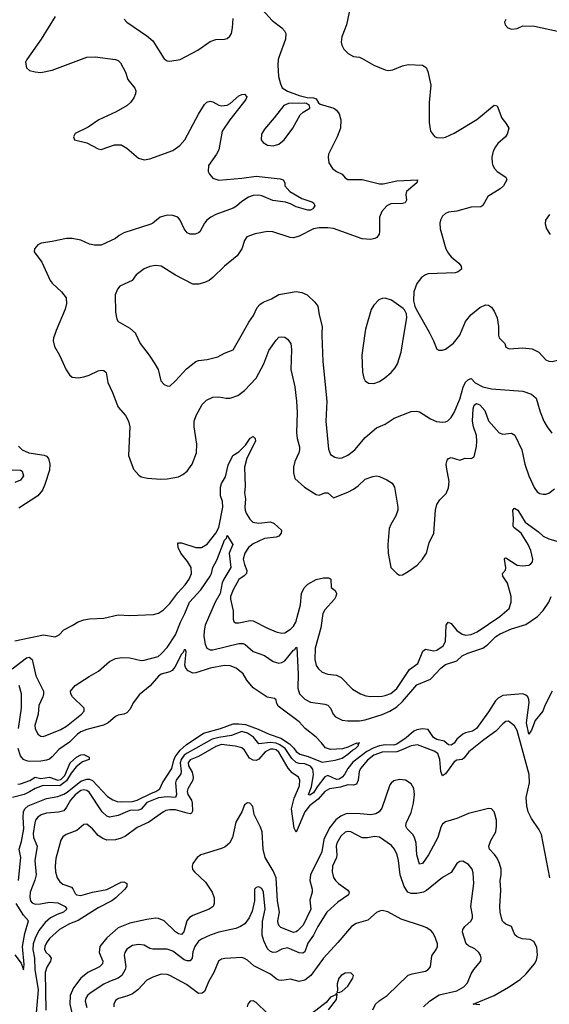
# Model space of a CAD drawing. Header units: inches. Extents: x 1173000 to 1307049, y 522583 to 678455.
# Tile 277 of 617: x 1273023 to 1276714, y 535328 to 542187. Entities that reach past the tile are written whole.
import ezdxf

# ---------------------------------------------------------------- set-up
doc = ezdxf.new("R2010")
doc.units = ezdxf.units.IN
doc.header["$MEASUREMENT"] = 0
doc.layers.add('B2573', color=7, linetype='Continuous')
doc.layers.add('B2574', color=7, linetype='Continuous')

msp = doc.modelspace()

# ---------------------------------------------------------------- linework, layer by layer
at = {"layer": 'B2573', "color": 5}
for points, elevation in [([(1273269.5, 540000), (1273259.5, 539970), (1273256.4, 539950), (1273264.9, 539910), (1273300.3, 539850), (1273347, 539747), (1273370, 539713), (1273390, 539696.4), (1273430, 539691.5), (1273470, 539698.2), (1273507, 539710), (1273570, 539740.8), (1273590, 539744.9), (1273610, 539743.7), (1273624.9, 539730), (1273638.6, 539658.6), (1273670.4, 539590), (1273699.5, 539510), (1273710, 539488.4), (1273761.7, 539430), (1273781.7, 539390), (1273790.3, 539350), (1273782.4, 539150), (1273815.2, 539055.2), (1273853.4, 539013.4), (1273870, 539002.8), (1273913.8, 538993.8), (1274006.1, 538986.1), (1274050, 538987.4), (1274130, 539002.6), (1274161, 539019), (1274190, 539042), (1274225.7, 539090), (1274256, 539170), (1274258.2, 539230), (1274238.9, 539350), (1274239.8, 539390), (1274252.1, 539430), (1274294.9, 539505.1), (1274324.5, 539535.5), (1274370, 539556.9), (1274410, 539560.2), (1274462, 539550), (1274490, 539550.3), (1274542.7, 539570), (1274590, 539602.6), (1274671.9, 539690), (1274724.1, 539790), (1274758.2, 539881.8), (1274810, 539954), (1274830, 539974.3), (1274850, 539977.3), (1274870, 539974.3), (1274890, 539962), (1274913.6, 539930), (1274916.5, 539890), (1274912, 539750), (1274940.2, 539630), (1274952.3, 539530), (1274955.8, 539450), (1274951.3, 539310), (1274956.9, 539270), (1274972.5, 539212.5), (1274972.9, 539190), (1274969.2, 539170), (1274940.8, 539110), (1274931.5, 539070), (1274930.3, 539030), (1274940.3, 538990), (1275007.2, 538930), (1275090, 538880.2), (1275110, 538875.8), (1275150, 538890.8), (1275170, 538891.1), (1275210, 538855.6), (1275310, 538895.3), (1275350, 538915.8), (1275381.1, 538938.9), (1275430, 538985.7), (1275484.7, 539004.7), (1275510, 539008.8), (1275530, 539005.3), (1275581.2, 538981.2), (1275617.8, 538957.8), (1275634, 538930), (1275658.9, 538790), (1275657.4, 538770), (1275644.6, 538730), (1275608.9, 538670), (1275597.8, 538642.2), (1275589.1, 538530), (1275591.3, 538470), (1275610.4, 538370), (1275650, 538328.2), (1275670, 538318), (1275690, 538320.5), (1275730, 538342), (1275792.9, 538387.1), (1275830, 538428.7), (1275857.2, 538470), (1275877, 538543), (1275908.4, 538610), (1275921.1, 538770), (1275929.7, 538810), (1275950, 538842), (1275994.2, 538885.8), (1276010, 538924.7), (1276015.3, 538970), (1275997.6, 539070), (1275996, 539090), (1276001.8, 539118.2), (1276010, 539130.4), (1276030, 539136), (1276090, 539118.9), (1276128.3, 539131.7), (1276170, 539130.2), (1276190, 539141.6), (1276206.5, 539213.5), (1276209.3, 539250.7), (1276205.4, 539290), (1276184.4, 539350), (1276178.2, 539390), (1276183.4, 539476.6), (1276190, 539502.6), (1276206.1, 539513.9), (1276230, 539503.5), (1276264.8, 539464.8), (1276290, 539391.7), (1276363.1, 539310), (1276390, 539299.6), (1276450, 539307.7), (1276473.1, 539293.1), (1276521.5, 539190), (1276543.8, 539090), (1276571, 539010), (1276607.4, 538927.4), (1276630, 538896.9), (1276646.5, 538886.5), (1276670, 538880.7), (1276690, 538882.2), (1276710, 538889.2), (1276750, 538919.1)], 820), ([(1273830.9, 540000), (1273863.7, 539930), (1273926, 539850), (1273966, 539790), (1273988, 539750), (1274006, 539670), (1274030, 539646), (1274050, 539636), (1274070, 539634.8), (1274110, 539670.5), (1274184.8, 539755.2), (1274250, 539806.5), (1274270, 539813.8), (1274330, 539819), (1274402.9, 539837.1), (1274450, 539863.2), (1274510, 539887.4), (1274575, 540000)], 840), ([(1275128.3, 540000), (1275127.8, 539987.8), (1275134.4, 539805.6), (1275162.9, 539530), (1275156.5, 539390), (1275174.4, 539194.4), (1275190, 539157.3), (1275218.3, 539138.3), (1275250, 539132.2), (1275270, 539135.3), (1275310, 539153.7), (1275357.7, 539190), (1275430, 539275.6), (1275510, 539343.7), (1275570, 539368.5), (1275633.2, 539410), (1275750, 539457.1), (1275790, 539460.5), (1275810, 539455.5), (1275885.3, 539405.3), (1275928.2, 539388.2), (1275970, 539382.3), (1275990, 539384.6), (1276007.6, 539392.4), (1276030, 539416.4), (1276050, 539450.4), (1276090, 539543.8), (1276113.6, 539626.4), (1276130, 539660.7), (1276150, 539680.7), (1276170, 539686.8), (1276196.9, 539656.9), (1276250, 539628.5), (1276310, 539616.3), (1276530, 539599.6), (1276590, 539578.3), (1276620.9, 539550), (1276650, 539454), (1276676.5, 539390), (1276698.3, 539350), (1276730, 539306.7)], 840), ([(1275427.7, 540000), (1275407.2, 539850), (1275411.8, 539731.8), (1275420.5, 539690), (1275430, 539671), (1275454, 539654), (1275490, 539653), (1275530, 539666.4), (1275568.6, 539691.4), (1275611.9, 539728.1), (1275638.8, 539761.2), (1275654.7, 539790), (1275680.4, 539870), (1275702.2, 540000)], 860), ([(1275880.5, 540000), (1275906.4, 539950), (1275930, 539891.3), (1275943.8, 539883.8), (1275970, 539885.5), (1275990, 539892.7), (1276046.7, 539933.3), (1276089.7, 539990), (1276094, 540000)], 860), ([(1276359.3, 540000), (1276359.5, 539990), (1276364.9, 539970), (1276403, 539930), (1276410, 539906), (1276433.7, 539893.7), (1276530, 539901.3), (1276593.1, 539893.1), (1276640.7, 539870), (1276690, 539818), (1276710, 539808.4), (1276733.8, 539806.2), (1276770, 539814.9), (1276790, 539830.4), (1276857, 539903), (1276890, 539922.6), (1276970, 539954.6), (1277008.2, 539990), (1277012.6, 540000)], 860), ([(1272990, 537860.9), (1273190, 537902.2), (1273271.1, 537888.9), (1273299.2, 537900.8), (1273330, 537936.3), (1273390, 537966.4), (1273430, 537992.4), (1273470, 538007.2), (1273510, 538014.2), (1273610, 538017.4), (1273710, 538040.7), (1273790, 538037.6), (1273955.8, 538044.2), (1273990, 538052.6), (1274024.9, 538075.1), (1274070, 538120.8), (1274125.7, 538194.3), (1274177.3, 538250), (1274205.2, 538290), (1274221, 538330), (1274217.7, 538370), (1274191.7, 538411.7), (1274146.2, 538470), (1274128.5, 538510), (1274125.4, 538534.6), (1274130, 538541.6), (1274150, 538543.2), (1274249.8, 538510.2), (1274290, 538510.2), (1274330, 538533.8), (1274390, 538610.2), (1274411.5, 538650), (1274438.8, 538790), (1274435.4, 538830), (1274421.6, 538870), (1274422, 538930), (1274430, 538956.1), (1274456.7, 539003.3), (1274476.1, 539083.9), (1274509.1, 539150.9), (1274550, 539177.1), (1274596.5, 539223.5), (1274630, 539271.1), (1274650, 539283.2), (1274664.9, 539270), (1274666.5, 539250), (1274606.7, 539133.3), (1274588.7, 539068.7), (1274594.4, 538934.4), (1274590.1, 538890), (1274596.4, 538850), (1274591.3, 538790), (1274593.8, 538770), (1274601.1, 538750), (1274627.7, 538707.7), (1274646.7, 538686.7), (1274690, 538679.8), (1274770, 538688.5), (1274796.6, 538676.6), (1274847.8, 538630), (1274845.3, 538610), (1274830, 538589.7), (1274810, 538582), (1274730, 538571.8), (1274650, 538536.5), (1274618.6, 538510), (1274591.7, 538470), (1274581.6, 538430), (1274589.2, 538390.8), (1274605.2, 538350), (1274604.7, 538330), (1274588.2, 538311.8), (1274550, 538287.1), (1274510, 538214.3), (1274492.6, 538170), (1274491.8, 538150), (1274511.5, 538070), (1274510.2, 538010.2), (1274514.4, 537994.4), (1274526.3, 537986.3), (1274550, 537984.7), (1274630, 538000.8), (1274650, 537998.7), (1274750, 537947.2), (1274810, 537921.8), (1274850, 537912.4), (1274870, 537915.2), (1274910, 537940.6), (1274930, 537962), (1274947.4, 537990), (1274980.6, 538110), (1274986.2, 538190), (1275004.7, 538230), (1275030, 538254.9), (1275090, 538288.2), (1275141.2, 538298.8), (1275178, 538298), (1275190.2, 538290), (1275192.7, 538232.7), (1275220.7, 538210), (1275230.4, 538190), (1275226.7, 538170), (1275216.5, 538150), (1275150, 538076.4), (1275135.6, 538050), (1275120.9, 537950), (1275081.9, 537810), (1275080.5, 537730), (1275090, 537688.4), (1275104.8, 537664.8), (1275130, 537642.3), (1275170, 537628), (1275230, 537620.8), (1275264.3, 537604.3), (1275342.3, 537522.3), (1275399.1, 537490), (1275436.3, 537476.3), (1275470, 537471.2), (1275550, 537474.8), (1275570, 537479.4), (1275610, 537493.7), (1275650, 537527.7), (1275739.2, 537660.8), (1275796.7, 537703.3), (1275831.8, 537788.2), (1275850, 537801.1), (1275910, 537791.3), (1275930, 537795.2), (1275974, 537826), (1275990, 537856.3), (1275994.4, 537970), (1276008, 537990), (1276030, 537979.7), (1276070, 537932.2), (1276107.1, 537907.1), (1276130, 537900.6), (1276170, 537904.2), (1276210, 537921.9), (1276368.5, 538030), (1276433.7, 538086.3), (1276448.1, 538130), (1276448.3, 538170), (1276421.4, 538261.4), (1276389.8, 538310.2), (1276388.4, 538330), (1276407.6, 538352.4), (1276410.5, 538369.5), (1276402, 538430), (1276404.5, 538435.5), (1276410, 538438.7), (1276490, 538388), (1276530, 538382.6), (1276570, 538387.2), (1276584.1, 538395.9), (1276595.4, 538410), (1276599.8, 538430), (1276585.7, 538490), (1276566.7, 538530), (1276516.9, 538610), (1276465.6, 538650), (1276460.6, 538660.6), (1276464.5, 538710), (1276459.6, 538770), (1276470, 538785.2), (1276494.9, 538770), (1276545.6, 538685.6), (1276638.3, 538618.3), (1276670, 538589.2), (1276710, 538571.4), (1276790, 538547.3)], 780), ([(1273015, 539215), (1273041.1, 539190), (1273086.8, 539170), (1273194.4, 539154.4), (1273210, 539146.2), (1273223.5, 539130), (1273234.5, 539090), (1273230.2, 539049.8), (1273199, 538950), (1273181.7, 538910), (1273148.8, 538870), (1273017, 538783)], 780), ([(1272970, 539051.7), (1273029.7, 539049.7), (1273041.2, 539041.2), (1273049.4, 539010), (1273030, 538978.1), (1272990, 538964)], 760), ([(1272970, 537665.8), (1273070, 537741.8), (1273090, 537746), (1273110, 537730.3), (1273135.7, 537615.7), (1273189, 537509), (1273190.3, 537490), (1273184.9, 537470), (1273156.2, 537410), (1273151.1, 537348.9), (1273129.3, 537270), (1273131.5, 537250), (1273150.2, 537210.2), (1273170, 537195.3), (1273190, 537193.1), (1273310, 537242), (1273350, 537265.6), (1273455.1, 537350), (1273471.8, 537370), (1273471.8, 537390), (1273391.5, 537470), (1273378.7, 537490), (1273378.4, 537510), (1273410, 537548.2), (1273507.4, 537612.6), (1273572.1, 537647.9), (1273650, 537717.1), (1273690, 537736.4), (1273736.1, 537743.9), (1273790, 537742.6), (1273870, 537724.2), (1273890, 537725.7), (1273988.7, 537751.3), (1274010, 537768.5), (1274050, 537814.3), (1274110, 537900.9), (1274143.1, 537990), (1274174.8, 538050), (1274205.8, 538130), (1274285.1, 538214.9), (1274349.9, 538310), (1274359.5, 538330), (1274368, 538370), (1274396.9, 538423.1), (1274450, 538562.3), (1274463.7, 538576.3), (1274470, 538594), (1274507.4, 538530), (1274482.2, 538470), (1274495.1, 538370), (1274444.9, 538290), (1274434.8, 538265.2), (1274419.9, 538190), (1274384.4, 538130), (1274316.6, 537970), (1274308.2, 537930), (1274306.8, 537890), (1274316.3, 537836.3), (1274328.2, 537810), (1274350, 537797.5), (1274370, 537796.3), (1274550, 537841.3), (1274581, 537841), (1274595.1, 537835.1), (1274650, 537786.9), (1274730, 537758.5), (1274790, 537716.2), (1274830, 537705.6), (1274850, 537710.2), (1274870, 537721.8), (1274930, 537795.3), (1274939.6, 537800.4), (1274950, 537815.8), (1274953.9, 537813.9), (1274964.7, 537630), (1274962.3, 537530), (1274974, 537490), (1275010, 537453.8), (1275050, 537432.2), (1275150, 537419.6), (1275170, 537413.1), (1275189, 537390), (1275207.8, 537350), (1275224.2, 537330), (1275270, 537307.3), (1275310, 537302.2), (1275390, 537303.8), (1275430, 537310.1), (1275550, 537346.1), (1275603.5, 537370), (1275650, 537401.4), (1275690, 537438.2), (1275790, 537553.6), (1275886.2, 537593.8), (1275958.1, 537670), (1275990, 537695.4), (1276070, 537720.2), (1276105.5, 537754.5), (1276145.2, 537774.8), (1276250, 537809.5), (1276285.4, 537834.6), (1276340.3, 537890), (1276370, 537908.7), (1276450, 537943.2), (1276550, 537974.3), (1276631.1, 538030), (1276670, 538070.3), (1276710.4, 538129.6), (1276726.7, 538170)], 760), ([(1273014, 536190), (1273031, 536350), (1273019.4, 536410), (1273036.5, 536463.5), (1273052.7, 536550), (1273047.3, 536632.7), (1273049.6, 536670), (1273059, 536690), (1273081.4, 536710), (1273210, 536761.3), (1273290, 536775), (1273330, 536791.8), (1273354.1, 536805.9), (1273450, 536882.1), (1273490, 536895.8), (1273510, 536895.9), (1273530, 536887.9), (1273635, 536775), (1273671.6, 536751.6), (1273701.8, 536741.8), (1273730, 536739.6), (1273810, 536741.7), (1273841, 536750), (1273940.8, 536799.2), (1273971.8, 536810), (1273999.8, 536830), (1274018.4, 536870), (1274084.4, 536970), (1274096.9, 537030), (1274107.6, 537052.4), (1274141.7, 537098.3), (1274183.6, 537136.4), (1274303.1, 537216.9), (1274422.8, 537250), (1274510, 537280.9), (1274550, 537281.8), (1274596.2, 537276.2), (1274684.7, 537244.7), (1274761.1, 537210), (1274842.3, 537182.3), (1274903.3, 537143.3), (1274933.4, 537113.4), (1274950, 537089.4), (1274975.9, 537070), (1275033.6, 537053.6), (1275130, 537016), (1275220.7, 537030), (1275270, 537043), (1275310, 537069.9), (1275341.4, 537098.6), (1275363.6, 537110), (1275383.7, 537130), (1275382, 537138), (1275390.3, 537150.3), (1275374.6, 537145.4), (1275370, 537148.2), (1275310, 537119.1), (1275271.6, 537108.4), (1275190, 537102.4), (1275153.7, 537113.7), (1275126.8, 537150), (1275088.2, 537190), (1275011.3, 537250), (1274970, 537296.9), (1274825, 537405), (1274812.2, 537430), (1274810.1, 537450.1), (1274799.4, 537459.4), (1274747.8, 537467.8), (1274650, 537533.4), (1274606.8, 537586.8), (1274579.5, 537630), (1274532, 537670), (1274490, 537687.1), (1274450, 537689.2), (1274349.4, 537670), (1274250, 537636.3), (1274230, 537636), (1274198, 537650), (1274180.2, 537670), (1274173, 537690), (1274183.5, 537783.5), (1274177.5, 537797.5), (1274170, 537798), (1274162, 537778), (1274150, 537767), (1274103.2, 537676.8), (1274086.5, 537653.5), (1274070, 537643.5), (1274010, 537628.3), (1273990, 537614.6), (1273933.3, 537546.7), (1273856.6, 537483.4), (1273815.3, 537430), (1273790, 537382), (1273770, 537358), (1273750, 537348.2), (1273710, 537342), (1273690, 537333.7), (1273639.7, 537290), (1273608.1, 537271.9), (1273490, 537242.4), (1273450, 537226.8), (1273425.8, 537210), (1273370, 537153.6), (1273297.2, 537102.8), (1273250, 537051.5), (1273230, 537037), (1273210, 537028.4), (1273170, 537020.9), (1273090, 537019), (1273070, 537023.3), (1273050, 537034.6), (1273030, 537059.3), (1273011.7, 537110)], 740), ([(1273015.4, 537250), (1273036.5, 537390), (1273036.6, 537490), (1273019.3, 537550)], 740), ([(1276733.4, 537510), (1276683.2, 537410), (1276668.3, 537370), (1276614.5, 537305.5), (1276590, 537239), (1276570, 537209), (1276553.9, 537290), (1276573.3, 537430), (1276571.1, 537451.1), (1276562.8, 537470), (1276550, 537482.8), (1276530, 537489.8), (1276390, 537478.5), (1276358.1, 537461.9), (1276337.9, 537442.1), (1276290, 537365.7), (1276206.8, 537250), (1276179, 537230), (1276130, 537219.3), (1276110, 537209.1), (1276070, 537175.1), (1276050, 537148), (1276030, 537132.8), (1276010, 537136.3), (1275980.2, 537160.2), (1275930, 537173.8), (1275906.7, 537186.7), (1275870, 537242), (1275830, 537248.1), (1275790, 537240.8), (1275769.6, 537230.4), (1275715.8, 537184.2), (1275650, 537139.5), (1275630, 537134.5), (1275570, 537135.8), (1275530, 537128.6), (1275490, 537114.6), (1275442.4, 537090), (1275345.5, 537014.5), (1275308.7, 536970), (1275287, 536930), (1275270.6, 536910), (1275250, 536897.5), (1275230, 536894.7), (1275170, 536922.9), (1275150, 536912.5), (1275096.1, 536843.9), (1275070, 536801.4), (1275046.1, 536786.1), (1275035.6, 536790), (1275056.5, 536843.5), (1275070.2, 536930), (1275065.9, 536965.9), (1275050, 536987.3), (1275010, 537003.3), (1274970, 537005.7), (1274950, 537013.6), (1274920.5, 537040.5), (1274872.8, 537110), (1274836, 537136), (1274810, 537146.2), (1274770, 537152.5), (1274690, 537142.2), (1274651.6, 537190), (1274610, 537216), (1274570, 537228.5), (1274499.9, 537200.1), (1274410, 537186.4), (1274365.5, 537174.5), (1274190, 537078.3), (1274170, 537063.1), (1274147.3, 537032.7), (1274140.4, 537010), (1274149, 536950), (1274146.7, 536933.3), (1274112.9, 536890), (1274107.9, 536870), (1274115.4, 536790), (1274110, 536768.8), (1274050, 536773.8), (1273990, 536766.3), (1273910, 536733.5), (1273870, 536686.5), (1273850, 536679.9), (1273790, 536678.1), (1273710, 536643), (1273650, 536632.2), (1273630, 536639.4), (1273597.9, 536670), (1273506.4, 536806.4), (1273490, 536818.7), (1273470, 536822.2), (1273450, 536816.6), (1273410, 536788.2), (1273377.4, 536750), (1273350, 536701.2), (1273330, 536676.8), (1273294.3, 536665.7), (1273210, 536660.7), (1273171.8, 536648.2), (1273150, 536632.7), (1273134, 536610), (1273127.7, 536592.3), (1273118.2, 536518.2), (1273120.6, 536490), (1273145.4, 536430), (1273128.7, 536330), (1273138, 536230), (1273128.1, 536191.9), (1273096.3, 536110), (1273094.2, 536074.2), (1273099.2, 536050), (1273110, 536035.6), (1273130, 536026.3), (1273168.3, 536028.3), (1273230, 536039.8), (1273290, 536034.7), (1273339.3, 536010), (1273351.8, 535990), (1273329.1, 535970), (1273285.6, 535954.4), (1273237.8, 535930), (1273201.5, 535898.5), (1273157.6, 535842.4), (1273130, 535788.9), (1273117.1, 535750), (1273114.4, 535710), (1273127.2, 535650), (1273127.7, 535570), (1273153.1, 535430), (1273137.4, 535270)], 760), ([(1276716.8, 536210), (1276658.8, 536510), (1276643.9, 536543.9), (1276590, 536622.4), (1276565.9, 536670), (1276557.6, 536710), (1276553.4, 536770), (1276576.6, 536870), (1276574.2, 536930), (1276490, 537234.7), (1276470, 537267.6), (1276430, 537300.7), (1276410, 537298.7), (1276390, 537283), (1276340.9, 537230), (1276257.2, 537170), (1276153.8, 537086.2), (1276118.3, 537041.7), (1276105.5, 537034.5), (1276070, 537029.3), (1276050, 537018.4), (1275990, 536933.8), (1275970, 536918.9), (1275957.7, 536950), (1275950, 537034.5), (1275935.9, 537075.9), (1275912, 537092), (1275795.1, 537135.1), (1275750, 537129), (1275682.5, 537097.5), (1275651.9, 537088.1), (1275550, 537084.7), (1275490, 537063.2), (1275447.4, 537030), (1275397.9, 536970), (1275387.7, 536950), (1275381.3, 536890), (1275370, 536861.7), (1275350, 536854.9), (1275310, 536856.3), (1275258.1, 536841.9), (1275181.5, 536830), (1275150, 536811), (1275101.9, 536758.1), (1275042, 536710), (1275010, 536668.4), (1274950, 536527.6), (1274935.9, 536555.9), (1274918.3, 536690), (1274936.8, 536763.2), (1274973.1, 536850), (1274975.2, 536890), (1274965, 536910), (1274921.2, 536941.2), (1274893.4, 536973.4), (1274830, 537085.6), (1274810, 537099.9), (1274790, 537106.4), (1274770, 537105.3), (1274733.2, 537086.8), (1274690, 537035), (1274670, 537025.9), (1274650, 537027.8), (1274623.5, 537043.5), (1274590, 537098.6), (1274570, 537115), (1274525.8, 537125.8), (1274430, 537136.9), (1274390, 537123.3), (1274270, 537055.1), (1274210, 537030.6), (1274196.7, 537010), (1274199.2, 536990), (1274225.9, 536945.9), (1274233.1, 536910), (1274229.1, 536890), (1274195.6, 536830), (1274191.3, 536810), (1274193.9, 536790), (1274219.6, 536750), (1274225.7, 536730), (1274227.1, 536672.9), (1274219.6, 536660.4), (1274210, 536655.9), (1274190, 536658.7), (1274110, 536683.1), (1274070, 536683.8), (1274041.8, 536678.2), (1274024.2, 536670), (1273922.9, 536597.1), (1273841.2, 536558.8), (1273760.1, 536499.9), (1273730, 536485.2), (1273690, 536474.1), (1273631.4, 536471.4), (1273602.4, 536482.4), (1273570, 536505.3), (1273530, 536551), (1273490, 536582.4), (1273470, 536580.7), (1273421.1, 536538.9), (1273348.1, 536511.9), (1273324.2, 536495.8), (1273309.4, 536470.6), (1273276.3, 536343.7), (1273269.4, 536290), (1273271.8, 536250), (1273284.7, 536210), (1273302.2, 536182.2), (1273324.8, 536164.8), (1273383.9, 536143.9), (1273393.6, 536133.6), (1273410, 536099.5), (1273420.3, 536090), (1273450, 536085.3), (1273530, 536110.6), (1273630, 536127.4), (1273730, 536178.9), (1273750, 536181.3), (1273770.3, 536170), (1273769.2, 536150), (1273756.5, 536130), (1273692.2, 536070), (1273664.4, 536050), (1273570, 535999.4), (1273430, 535911), (1273371.2, 535888.8), (1273299.6, 535850), (1273230, 535786.3), (1273210, 535757.2), (1273198.6, 535730), (1273197, 535710), (1273206.8, 535690), (1273229.3, 535670), (1273242, 535650), (1273238, 535630), (1273212.5, 535587.5), (1273200.6, 535550), (1273206.5, 535286.5)], 780), ([(1273010, 536862.6), (1273030, 536864.4), (1273093.4, 536886.6), (1273130, 536911.3), (1273170, 536900.9), (1273230.7, 536910.7), (1273290, 536890.2), (1273310, 536894), (1273337.8, 536922.2), (1273374, 537010), (1273418, 537050), (1273450, 537065.3), (1273470, 537068.4), (1273507.7, 537050), (1273506.4, 537033.6), (1273462, 537018), (1273417.3, 536982.7), (1273381.5, 536938.5), (1273350, 536885), (1273303, 536850), (1273187.9, 536852.1), (1273130, 536830.9), (1273092.7, 536807.3), (1273054.4, 536790), (1272973.4, 536770)], 720), ([(1276230, 535324.1), (1276182, 535330), (1276329.9, 535390.1), (1276430, 535447.9), (1276510, 535501.8), (1276550, 535539.2), (1276611.3, 535610), (1276624.2, 535635.8), (1276631.7, 535670), (1276627.3, 535727.3), (1276605, 535765), (1276580.5, 535780.5), (1276524.6, 535784.6), (1276490, 535797.6), (1276472.8, 535812.8), (1276449.6, 535869.6), (1276410, 535887.6), (1276397.8, 535897.8), (1276388.2, 535908.2), (1276379.8, 535930), (1276370.7, 535970), (1276368.2, 536010), (1276376.3, 536123.7), (1276371.7, 536190), (1276378.5, 536230), (1276377.7, 536270), (1276367.1, 536310), (1276350, 536346.3), (1276332.4, 536372.4), (1276297.6, 536410), (1276292.5, 536430), (1276306.9, 536470), (1276340.3, 536530), (1276346.3, 536570), (1276344.8, 536610), (1276334.9, 536654.9), (1276329.8, 536669.8), (1276310.9, 536690.9), (1276290, 536692.6), (1276150, 536656.4), (1276070, 536623.1), (1275990, 536599.7), (1275970, 536583.1), (1275957.3, 536562.7), (1275935.9, 536490), (1275871.5, 536370), (1275830, 536309.8), (1275810, 536304), (1275790.5, 536370), (1275786.7, 536450), (1275775, 536490), (1275763.4, 536510), (1275723.7, 536550), (1275714.1, 536570), (1275715.2, 536590), (1275750, 536664.2), (1275768, 536730), (1275775.2, 536790), (1275770.4, 536830.4), (1275750, 536864.5), (1275710.5, 536890.5), (1275670, 536894.5), (1275630, 536885.1), (1275610.8, 536869.2), (1275603.3, 536856.7), (1275545.6, 536694.4), (1275528.9, 536670), (1275504.3, 536655.7), (1275470, 536647.4), (1275395.8, 536655.8), (1275310, 536657.3), (1275290, 536653), (1275261.5, 536638.5), (1275227, 536613), (1275182.7, 536557.3), (1275143.6, 536476.4), (1275129.5, 536390), (1275049.6, 536230), (1275044.8, 536190), (1275061.9, 536130), (1275061.3, 536110), (1275046.1, 536053.9), (1275051, 535990), (1274999.4, 535880.6), (1274960, 535840), (1274950, 535833), (1274930, 535829.4), (1274843.9, 535863.9), (1274832.7, 535872.7), (1274823.4, 535890), (1274820.9, 535910), (1274833.3, 535970), (1274820.3, 536050), (1274809.9, 536209.9), (1274790, 536258.2), (1274733.6, 536350), (1274720.3, 536410), (1274712.1, 536530), (1274701.3, 536561.3), (1274657.7, 536650), (1274647.3, 536707.3), (1274626, 536730), (1274610, 536731.8), (1274590, 536717.2), (1274570.4, 536670), (1274530, 536596), (1274505.6, 536490), (1274484.4, 536450), (1274455.3, 536424.7), (1274430, 536413.3), (1274286, 536370), (1274260.3, 536350), (1274230, 536309), (1274224.6, 536290), (1274228.3, 536268.3), (1274242, 536250), (1274318.9, 536178.9), (1274364.9, 536110), (1274379.5, 536070), (1274379.3, 536030), (1274370.4, 536010), (1274343, 535990), (1274230, 535947), (1274206.5, 535933.5), (1274188.6, 535910), (1274166.1, 535833.9), (1274150, 535815.6), (1274130, 535818.5), (1274110, 535832.9), (1274030, 535909.8), (1273990, 535925.8), (1273970, 535927.4), (1273910, 535919.4), (1273790, 535893.8), (1273710, 535860.2), (1273630, 535790.7), (1273582.2, 535730), (1273576.3, 535690), (1273602, 535630), (1273599.7, 535610), (1273579.5, 535590), (1273497.3, 535550), (1273449.6, 535510.4), (1273397.4, 535442.6), (1273375.5, 535390), (1273372, 535330), (1273385.8, 535270)], 820), ([(1275837, 535310), (1275878.9, 535350), (1275946, 535394), (1276070, 535422.3), (1276117.7, 535450), (1276142.6, 535477.4), (1276170, 535540.5), (1276188.3, 535570), (1276235.6, 535630), (1276239.7, 535650), (1276234.7, 535670), (1276223, 535690), (1276194.6, 535714.6), (1276150, 535735.6), (1276134, 535750), (1276109.7, 535830), (1276111.6, 535850), (1276125.6, 535870), (1276168.2, 535910), (1276178, 535930), (1276179.3, 535950), (1276167.2, 536010), (1276187.7, 536170), (1276183, 536243), (1276175.6, 536270), (1276150, 536301.3), (1276110, 536325.6), (1276090, 536322.9), (1276070, 536309.6), (1276030, 536245.4), (1275968.6, 536211.4), (1275858.9, 536121.1), (1275836, 536110), (1275790, 536099.7), (1275750, 536099.8), (1275728.4, 536110), (1275701.5, 536150), (1275675.2, 536230), (1275662.9, 536330), (1275653, 536370), (1275634.4, 536410), (1275614.5, 536434.5), (1275530, 536493.5), (1275496.3, 536496.3), (1275447.8, 536487.8), (1275410, 536487.7), (1275330, 536529), (1275310, 536532.2), (1275290, 536527.5), (1275260, 536500), (1275233.7, 536450), (1275229.1, 536430), (1275233.8, 536370), (1275230.8, 536350), (1275203.2, 536290), (1275200.6, 536250), (1275210, 536210.6), (1275223.6, 536190), (1275243.7, 536170), (1275310, 536123), (1275318.7, 536110), (1275313.7, 536090), (1275240.9, 536039.1), (1275164, 535970), (1275100.2, 535870), (1275070.2, 535810), (1275030, 535753.5), (1275010, 535694.7), (1274995.8, 535684.2), (1274970, 535685.8), (1274890, 535721.4), (1274850, 535712.8), (1274809.3, 535690.7), (1274790, 535689.8), (1274770, 535696.2), (1274750, 535714.5), (1274723.6, 535770), (1274712.1, 535810), (1274715.2, 535904.8), (1274734, 535990), (1274722, 536110), (1274710, 536135.6), (1274690, 536147), (1274670, 536142.7), (1274660.5, 536130), (1274658.7, 536050), (1274642.5, 535977.5), (1274622.6, 535930), (1274592, 535890), (1274562.4, 535870), (1274530, 535856.1), (1274410, 535829.8), (1274350, 535809.8), (1274290, 535782.3), (1274270, 535767.9), (1274242.6, 535730), (1274230, 535694.5), (1274225.6, 535650), (1274210, 535631.9), (1274190, 535631.3), (1274170, 535638.1), (1274090, 535698.3), (1274050, 535712.2), (1273950, 535711.6), (1273930, 535716.8), (1273890, 535739.3), (1273850, 535746), (1273810, 535737.4), (1273770, 535712.1), (1273756.2, 535690), (1273751.1, 535670), (1273761.8, 535590), (1273759, 535570), (1273736, 535530), (1273710.1, 535509.9), (1273650, 535488.3), (1273610, 535468), (1273514, 535406), (1273495.9, 535390), (1273483.8, 535370), (1273479.3, 535350), (1273490, 535305.3)], 840), ([(1272990, 535674), (1273034.2, 535614.2), (1273050, 535569.4), (1273053.9, 535606.1), (1273043.9, 535730), (1273058.5, 535821.5), (1273085.8, 535910), (1273049.7, 535949.7), (1272999.4, 536030)], 740), ([(1275483, 535290), (1275503, 535330), (1275527.3, 535352.7), (1275584.2, 535390), (1275730, 535530.3), (1275759.1, 535540.9), (1275850, 535560.3), (1275868.8, 535571.2), (1275886.3, 535590), (1275894.3, 535665.7), (1275925.1, 535710), (1275933.7, 535730), (1275933.7, 535750), (1275921.1, 535790), (1275903.3, 535823.3), (1275890, 535839.6), (1275860.1, 535860.1), (1275830, 535873.7), (1275682.2, 535922.2), (1275588.5, 535971.5), (1275550, 535981), (1275530, 535976.9), (1275510, 535966.9), (1275450, 535915.1), (1275368.5, 535891.5), (1275335.8, 535870), (1275240.8, 535759.2), (1275139.2, 535650), (1275052.1, 535527.9), (1275010, 535495.4), (1274970, 535487.8), (1274910, 535502.7), (1274850, 535494.8), (1274830, 535496.8), (1274810, 535505.6), (1274770, 535539), (1274655.5, 535595.5), (1274610, 535636.9), (1274590, 535648.4), (1274570, 535653.5), (1274451.6, 535648.4), (1274430, 535643.6), (1274408.4, 535630), (1274375.8, 535550), (1274341.2, 535490), (1274310, 535418), (1274294.3, 535405.7), (1274270, 535404.4), (1274186.2, 535466.2), (1274070, 535528.7), (1274050, 535536.4), (1274010, 535537.7), (1273950, 535518), (1273910, 535496.4), (1273846.5, 535430), (1273810, 535402.2), (1273770, 535384.5), (1273711.2, 535368.8), (1273690, 535355.8), (1273679.1, 535330), (1273680.2, 535310)], 860), ([(1274747.5, 535267.5), (1274670, 535341.2), (1274650, 535351.8), (1274630, 535349.2), (1274614, 535330), (1274608, 535310)], 880), ([(1275176, 535290), (1275230, 535362), (1275236.4, 535396.4), (1275230, 535406), (1275225.4, 535394.6), (1275190, 535377.2), (1275159.1, 535340.9), (1275057.4, 535262.6)], 880)]:
    msp.add_lwpolyline(points, dxfattribs=dict(at, elevation=elevation))
at = {"layer": 'B2573', "color": 5, "elevation": 880}
msp.add_lwpolyline([(1275330, 535546.6), (1275290, 535544.2), (1275263.8, 535530), (1275246.7, 535510), (1275236.3, 535470), (1275238, 535422), (1275234, 535414), (1275250, 535411.3), (1275270, 535418.8), (1275310, 535454), (1275344.5, 535510), (1275349.3, 535530)], close=True, dxfattribs=at)
at = {"layer": 'B2574', "color": 5}
for points, elevation in [([(1275337.1, 542330), (1275299.5, 542150), (1275267.5, 542067.5), (1275264, 542030), (1275266.8, 542010), (1275282, 541982), (1275311.3, 541950), (1275350, 541930.8), (1275390, 541924.9), (1275410, 541916.3), (1275490, 541870.5), (1275570, 541836.3), (1275590, 541833.4), (1275623.2, 541836.8), (1275690, 541864.7), (1275730, 541874), (1275830, 541870.7), (1275854.6, 541854.6), (1275866.7, 541826.7), (1275888.4, 541730), (1275876.5, 541610), (1275875.5, 541470), (1275885.5, 541410), (1275913.2, 541373.2), (1275930, 541365.5), (1275970, 541364.4), (1275990, 541368.7), (1276050, 541397), (1276208.1, 541491.9), (1276330, 541590.7), (1276350, 541586), (1276381.7, 541501.7), (1276410, 541466), (1276430.6, 541430), (1276420.7, 541390), (1276407.7, 541370), (1276355.9, 541324.1), (1276338.4, 541301.6), (1276322.8, 541270), (1276313.8, 541230), (1276315.3, 541190), (1276320.3, 541170), (1276331.8, 541150), (1276350.2, 541130.2), (1276410.6, 541090), (1276418, 541070), (1276393.7, 541030), (1276371.9, 541008.1), (1276285.8, 540954.2), (1276250, 540892.3), (1276236.7, 540883.3), (1276170, 540879.6), (1276070, 540853.3), (1276010, 540845.6), (1275990, 540836.2), (1275970, 540818), (1275954.9, 540790), (1275950.4, 540770), (1275952.4, 540730), (1275993.7, 540590), (1276010, 540559.1), (1276030, 540534.9), (1276084, 540490), (1276098.8, 540470), (1276101, 540450), (1276078, 540430), (1276056.5, 540423.5), (1275870, 540415.6), (1275850, 540409.5), (1275822, 540390), (1275790.4, 540350), (1275770.4, 540290), (1275768, 540228), (1275775.5, 540190), (1275784.9, 540170), (1275875.3, 540010), (1275880.5, 540000)], 860), ([(1273270, 542209.6), (1273174, 542050), (1273073.4, 541910), (1273064.9, 541890), (1273070.5, 541850.5), (1273092.8, 541832.8), (1273130, 541823.1), (1273170, 541819.5), (1273250, 541834.6), (1273490, 541926), (1273550, 541927.8), (1273690, 541910.2), (1273710, 541902), (1273726.2, 541886.2), (1273760, 541820), (1273776.5, 541770), (1273825.3, 541710), (1273831.7, 541690), (1273830.3, 541670), (1273818.5, 541641.5), (1273794.3, 541610), (1273771.8, 541590), (1273694.6, 541545.4), (1273575.5, 541490), (1273501.1, 541438.9), (1273410, 541394), (1273398, 541370), (1273404.7, 541350), (1273490, 541328.5), (1273570, 541286.4), (1273590, 541283.1), (1273684, 541316), (1273730, 541314.6), (1273770, 541292), (1273850, 541221.1), (1273890, 541210.3), (1273930, 541216.5), (1274090, 541275.2), (1274139.7, 541310), (1274174.5, 541350), (1274270, 541528), (1274310, 541596), (1274327, 541613), (1274350, 541618.8), (1274370, 541614.8), (1274410.4, 541590.4), (1274426.7, 541586.7), (1274470, 541591.4), (1274490, 541602.9), (1274550, 541656.5), (1274570, 541666.2), (1274590, 541668.8), (1274605.3, 541650), (1274599, 541630), (1274488.7, 541490), (1274434.9, 541410), (1274410, 541279.3), (1274395.6, 541250), (1274339.5, 541170), (1274337, 541130), (1274344.9, 541110), (1274370, 541082), (1274410, 541069.2), (1274570, 541081.8), (1274670, 541096.1), (1274837.4, 541077.4), (1274858, 541070), (1274871, 541050), (1274871, 541030), (1274904.7, 540990), (1274990, 540941.4), (1275057.8, 540917.8), (1275070.1, 540910.1), (1275077.3, 540897.3), (1275080.1, 540890), (1275065.5, 540870), (1275050, 540859.9), (1275030, 540858.7), (1274950, 540884.1), (1274910, 540903.9), (1274874.9, 540914.9), (1274786, 540926), (1274710, 540959.9), (1274690, 540964.3), (1274650, 540962), (1274616.5, 540950), (1274570, 540920.5), (1274533, 540887), (1274510, 540872.6), (1274390.4, 540830), (1274354, 540810), (1274326.7, 540790), (1274310.4, 540770), (1274278, 540710), (1274270, 540702), (1274246.9, 540693.1), (1274210, 540691.6), (1274190, 540702.9), (1274170, 540729.5), (1274141.4, 540790), (1274125.1, 540810), (1274090, 540823.2), (1274050, 540824.2), (1274001.3, 540810), (1273950.7, 540769.3), (1273937, 540763), (1273750, 540701.1), (1273716.1, 540683.9), (1273690, 540663.6), (1273590, 540616.9), (1273544.7, 540615.3), (1273510, 540624), (1273450, 540651.1), (1273390, 540663.5), (1273350, 540663.5), (1273250, 540641.1), (1273172, 540630), (1273150, 540619), (1273126, 540590), (1273124.9, 540570), (1273177.3, 540497.3), (1273235.8, 540370), (1273250.2, 540350.2), (1273315.5, 540290), (1273347.7, 540250), (1273350.4, 540210), (1273339.3, 540170), (1273277.2, 540022.8), (1273269.5, 540000)], 820), ([(1274715.8, 542255.8), (1274781.8, 542181.8), (1274850.6, 542130), (1274868, 542110), (1274877.1, 542090), (1274876.4, 542050), (1274830.3, 541930), (1274824.2, 541910), (1274821.1, 541870), (1274825.7, 541790), (1274840, 541740), (1274853, 541713), (1274888.2, 541688.2), (1274970, 541659.1), (1275025.5, 541645.5), (1275070, 541643.2), (1275090, 541634.9), (1275106.3, 541606.3), (1275117.4, 541597.4), (1275211.2, 541571.2), (1275230, 541557.1), (1275250.3, 541530), (1275261.7, 541490), (1275258, 541430), (1275236.1, 541370), (1275175.3, 541250), (1275172, 541230), (1275177.6, 541190), (1275203.1, 541150), (1275230, 541130.3), (1275270, 541110.3), (1275290, 541086), (1275310, 541074.3), (1275410, 541072.8), (1275530, 541042.1), (1275556.3, 541043.7), (1275650, 541065.3), (1275794.8, 541070), (1275790.4, 541050), (1275719.6, 540990), (1275714.9, 540970), (1275719.1, 540930), (1275708.1, 540911.9), (1275690, 540906), (1275610, 540904.2), (1275582, 540890), (1275546, 540850), (1275531, 540810), (1275530.9, 540710.9), (1275527.1, 540692.9), (1275511, 540670), (1275497.1, 540662.9), (1275470, 540656.2), (1275410, 540660.5), (1275210, 540732.4), (1275170, 540736.9), (1275110, 540737.2), (1275070, 540728.7), (1274970, 540678.8), (1274930, 540666.9), (1274908.3, 540668.3), (1274786, 540710), (1274750, 540711.1), (1274664.1, 540695.9), (1274605.5, 540674.5), (1274590, 540649), (1274572, 540590), (1274539.3, 540540.7), (1274451.2, 540468.8), (1274370.2, 540389.8), (1274343, 540370), (1274310, 540355.1), (1274270, 540344.4), (1274230, 540345.4), (1274110, 540406.3), (1274010, 540469.6), (1273970, 540473.6), (1273930, 540467), (1273890, 540451.8), (1273834, 540410), (1273807.3, 540370), (1273722, 540330), (1273703.8, 540310), (1273688.5, 540270), (1273690.4, 540150.4), (1273699.9, 540099.9), (1273710, 540084.9), (1273790, 540038), (1273830, 540002), (1273830.9, 540000)], 840), ([(1273750.4, 542190.4), (1273770.6, 542170), (1273910, 542074), (1273950, 542039.3), (1274030, 541914), (1274050, 541900.5), (1274070, 541898), (1274142, 541910), (1274265.5, 541974.5), (1274350, 542034.9), (1274390, 542048.9), (1274450, 542050.3), (1274470, 542056.4), (1274488.5, 542071.5), (1274498.9, 542090), (1274507.1, 542130), (1274510, 542196)], 840), ([(1276410, 542188), (1276401, 542170), (1276406, 542150), (1276424.7, 542130), (1276450, 542120.7), (1276490, 542126), (1276530, 542144.7), (1276610, 542141), (1276770, 542106)], 880), ([(1276714, 540830), (1276688, 540790), (1276685.2, 540765.2), (1276694, 540730), (1276720.7, 540690)], 880), ([(1274575, 540000), (1274620.8, 540079.2), (1274653.2, 540126.8), (1274678.4, 540181.6), (1274696.5, 540203.5), (1274720, 540220), (1274777.4, 540242.6), (1274830, 540272.9), (1274950, 540292.2), (1274990, 540286.7), (1275027.3, 540270), (1275079.9, 540219.9), (1275101.6, 540190), (1275110.6, 540130), (1275130.3, 540050), (1275128.3, 540000)], 840), ([(1275702.2, 540000), (1275720.7, 540110), (1275717.6, 540137.6), (1275705.1, 540165.1), (1275695.3, 540175.3), (1275613.4, 540233.4), (1275570, 540246), (1275550, 540245.6), (1275525.1, 540234.9), (1275490, 540198), (1275473, 540167), (1275431.8, 540030), (1275427.7, 540000)], 860), ([(1276094, 540000), (1276130, 540084.9), (1276167.6, 540130), (1276230, 540181.3), (1276270, 540199.5), (1276290, 540198.4), (1276310, 540184.9), (1276330, 540156.3), (1276350, 540110.8), (1276358.7, 540050), (1276359.3, 540000)], 860)]:
    msp.add_lwpolyline(points, dxfattribs=dict(at, elevation=elevation))
at = {"layer": 'B2574', "color": 5, "elevation": 840}
msp.add_lwpolyline([(1275005.7, 541605.7), (1274897.2, 541602.8), (1274863.1, 541590), (1274797.4, 541502.6), (1274730, 541425.1), (1274708.5, 541390), (1274706.4, 541350), (1274719.1, 541330), (1274750, 541312.4), (1274790, 541307), (1274830, 541319.5), (1274865.6, 541350), (1274926.3, 541430), (1274976.6, 541523.4), (1274997.6, 541542.4), (1275046, 541570), (1275042.9, 541590), (1275022.2, 541602.2)], close=True, dxfattribs=at)

doc.saveas('drawing.dxf')
